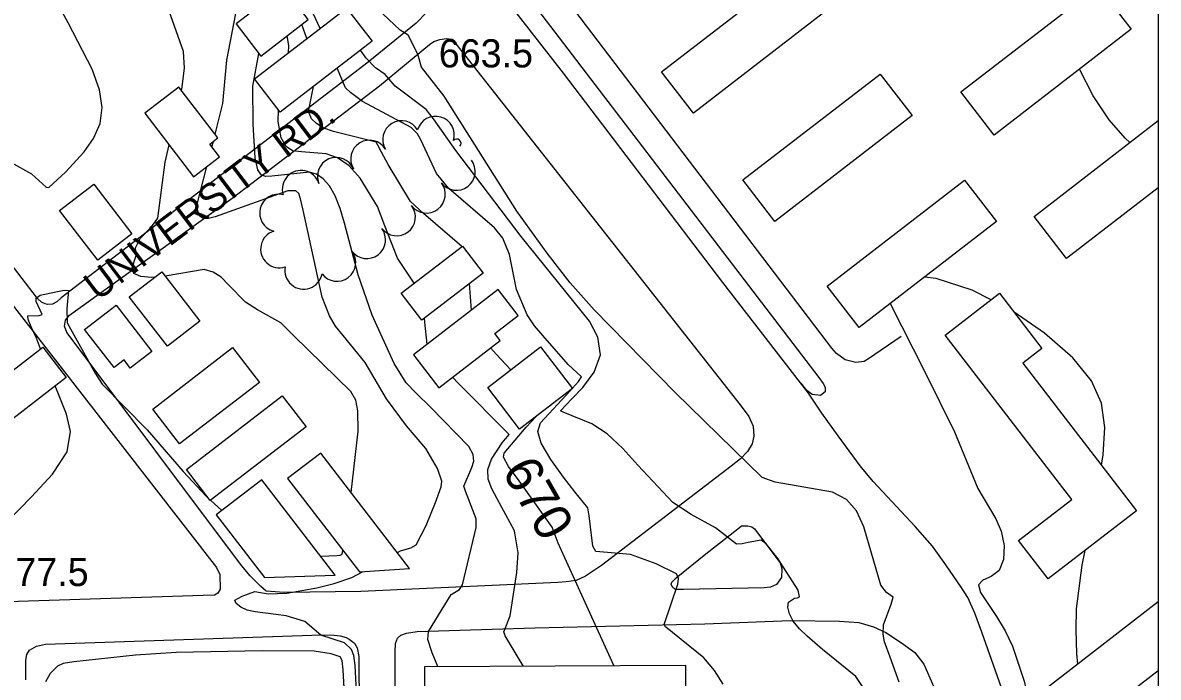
# Model space of a CAD drawing. Extents: x 79600 to 91800, y 75600 to 84400.
# Drawn here: x 89395 to 90000, y 81432 to 81781 of the extents above; entities that cross this region are included whole.
import ezdxf

# ---------------------------------------------------------------- set-up
doc = ezdxf.new("R2010")
doc.units = 0
for name, color, linetype in [('084-090$0$BLDG', 7, 'Continuous'), ('084-090$0$GRID', 7, 'Continuous'), ('084-090$0$INDEX', 7, 'Continuous'), ('084-090$0$INDXLBL', 7, 'Continuous'), ('084-090$0$INTER', 7, 'Continuous'), ('084-090$0$ROAD', 7, 'Continuous'), ('084-090$0$ROAD-NAME', 7, 'Continuous'), ('084-090$0$SPOTS', 7, 'Continuous'), ('084-090$0$TREES', 7, 'Continuous')]:
    doc.layers.add(name, color=color, linetype=linetype)

msp = doc.modelspace()

# ---------------------------------------------------------------- linework, layer by layer
at = {"layer": '084-090$0$BLDG'}
msp.add_line((90000, 81472.35), (89926.02, 81415.32), dxfattribs=at)
for points in [[(89808.44, 81811.09), (89825.46, 81789.01), (89752.28, 81732.59), (89735.26, 81754.67)], [(89508.58, 81780.11), (89521.76, 81762.98), (89547.04, 81782.43), (89543.47, 81787.06), (89555.38, 81796.23), (89545.76, 81808.73)], [(89967.77, 81800.33), (89985.52, 81777.3), (89912.47, 81720.99), (89894.72, 81744.02)], [(89532.08, 81733.21), (89518.49, 81750.87), (89567.43, 81788.54), (89581.02, 81770.88)], [(89851.84, 81753.47), (89868.87, 81731.39), (89795.68, 81674.97), (89778.66, 81697.05)], [(89499.76, 81709.39), (89494.61, 81716.09), (89498.95, 81719.43), (89478.09, 81746.53), (89459.96, 81732.57), (89485.98, 81698.77)], [(89896.71, 81696.95), (89913.73, 81674.87), (89840.55, 81618.45), (89823.53, 81640.54)], [(89432.76, 81694.79), (89453.13, 81668.33), (89434.86, 81654.27), (89414.5, 81680.73)], [(89607.61, 81622.42), (89596.57, 81636.76), (89629.16, 81661.84), (89640.2, 81647.5)], [(89468.98, 81648.21), (89489.31, 81621.8), (89471.98, 81608.47), (89451.66, 81634.88)], [(89649.25, 81611.54), (89646.41, 81615.23), (89658.95, 81624.89), (89648.29, 81638.73), (89603.14, 81603.98), (89616.63, 81586.44)], [(89941.38, 81484.59), (89925.57, 81505.11), (89953.9, 81526.95), (89886.44, 81614.45), (89915.34, 81636.73), (89938.02, 81607.31), (89927.82, 81599.45), (89988.42, 81520.85)], [(89452.23, 81596.89), (89448.9, 81601.22), (89443.55, 81597.1), (89427.9, 81617.44), (89444.76, 81630.41), (89463.74, 81605.75)], [(89379.12, 81561.87), (89366.68, 81578.03), (89405.6, 81607.98), (89418.04, 81591.82)], [(89506.72, 81607.83), (89521.01, 81589.26), (89478.46, 81556.51), (89464.16, 81575.08)], [(89659.7, 81564.36), (89642.69, 81586.45), (89670.89, 81608.15), (89687.89, 81586.06)], [(89533.23, 81582.11), (89545.92, 81565.62), (89494.83, 81526.3), (89482.14, 81542.79)], [(89536.04, 81537.99), (89574.27, 81488.32), (89601.06, 81490.15), (89553.75, 81551.62)], [(89498.05, 81518.67), (89523.74, 81485.29), (89561.48, 81486.53), (89522.34, 81537.37)], [(89609.24, 81437.96), (89748.12, 81438.67), (89748.26, 81412.62), (89609.38, 81411.91)]]:
    msp.add_lwpolyline(points, close=True, dxfattribs=at)
for points in [[(90000, 81692.82), (89951.15, 81655.16), (89933.84, 81677.62), (90000, 81728.63)], [(89926.02, 81415.32), (89925.45, 81415.33), (89943.38, 81392.08), (90000, 81435.74)]]:
    msp.add_lwpolyline(points, dxfattribs=at)
at = {"layer": '084-090$0$GRID'}
msp.add_line((90000, 84000), (90000, 80000), dxfattribs=at)
at = {"layer": '084-090$0$INDEX'}
for p, q in [((89546.34, 81772.31), (89543.6, 81779.79)), ((89634.08, 81627.79), (89632.97, 81641.94))]:
    msp.add_line(p, q, dxfattribs=at)
for points in [[(89388.68, 81706.31), (89399.58, 81700.36), (89407.41, 81693.19), (89408.79, 81693.05), (89417.65, 81701.16), (89427.63, 81711.99), (89432.66, 81719.14), (89436.19, 81727.07), (89437.27, 81735.61), (89435.79, 81745.11), (89431.86, 81756.03), (89419.16, 81780.78), (89409.77, 81798.05), (89406.18, 81805.53), (89404.08, 81808.61), (89399.85, 81811.88), (89379.18, 81819.53)], [(89628.86, 81661.61), (89608.44, 81679.11), (89601.53, 81685.66), (89589.68, 81705.25), (89586.08, 81711.86), (89584.08, 81715.58), (89583.2, 81717.24), (89560.57, 81722.93), (89555.4, 81724.59), (89551.36, 81727.06), (89548.83, 81729.6), (89547.25, 81733.49), (89549.76, 81746.81)], [(89631.27, 81659.11), (89631.09, 81659.69), (89630.29, 81660.37)], [(89654.98, 81595.91), (89654.79, 81596.1), (89647.34, 81604.02), (89644.22, 81607.68)], [(89709.96, 81438.48), (89680.3, 81503.55), (89676.96, 81512.23), (89659.51, 81536.82), (89653.83, 81544.54), (89651.05, 81549.38), (89651.43, 81551.58), (89663.12, 81565.41), (89668.42, 81571.07)]]:
    msp.add_lwpolyline(points, dxfattribs=at)
at = {"layer": '084-090$0$INTER'}
for p, q in [((89553.39, 81777.73), (89547.59, 81790.23)), ((89495.75, 81714.61), (89496.5, 81717.54)), ((89495.04, 81526.47), (89501.06, 81520.99))]:
    msp.add_line(p, q, dxfattribs=at)
for points in [[(89479.55, 81744.63), (89479.73, 81745.44), (89481.18, 81756.64), (89480.6, 81765.43), (89468.14, 81800.66), (89461.43, 81819), (89454.73, 81835.17)], [(89497.47, 81721.34), (89498.04, 81723.54), (89501.54, 81737.83), (89503.58, 81760.85), (89508.52, 81785.76), (89509.45, 81792.79), (89509.39, 81794.32)], [(89861.97, 81429.62), (89857.17, 81443), (89854.13, 81451.11), (89853.34, 81455.13), (89853.64, 81460.12), (89857.58, 81471.17), (89858.7, 81474.81), (89855.18, 81477.35), (89852.08, 81481.28), (89843.08, 81512.27), (89839.18, 81520.91), (89833.86, 81526.95), (89826.35, 81530.82), (89795.78, 81536.15), (89788.96, 81538.68), (89742.51, 81583.84), (89699.47, 81627.85), (89686.55, 81642.23), (89674.32, 81657.98), (89658.26, 81680.38), (89619.49, 81741.65), (89607.45, 81757.11), (89605.41, 81764), (89600.35, 81774.23), (89596.01, 81776.8), (89586.73, 81785.51)], [(89536.59, 81764.8), (89536.74, 81768.57), (89535.81, 81773.79)], [(89616.01, 81438), (89613.11, 81445.21), (89610.73, 81452.31), (89611.17, 81456.64), (89623.28, 81476.26), (89627.62, 81479.04), (89629.25, 81481.39), (89636.57, 81511.93), (89636.49, 81516.63), (89630.92, 81531.24), (89629.88, 81534.07), (89634.24, 81543.91), (89635.31, 81547.37), (89634.96, 81550.93), (89632.63, 81555.15), (89612.12, 81576.13), (89604.58, 81583.44), (89599.3, 81589.07), (89592.82, 81599.27), (89581.07, 81625.09), (89573.61, 81646.46), (89566.41, 81673.97), (89564.12, 81681.92), (89561.41, 81688.59), (89558.33, 81693.87), (89555, 81697.69), (89551.49, 81700.06), (89547.79, 81701.25), (89527.72, 81699.13), (89524.47, 81698.84), (89521.94, 81699.82), (89520.24, 81702.46), (89518.68, 81708.89), (89517.73, 81726.68), (89517.59, 81746.92), (89520.7, 81764.36)], [(89842.76, 81426.71), (89838.85, 81432.7), (89821.09, 81446.97), (89812.86, 81454.15), (89808.78, 81458.04), (89805.47, 81462.05), (89803.4, 81466.06), (89802.58, 81469.64), (89802.94, 81472.3), (89806.11, 81474.27), (89807.82, 81474.54), (89808.87, 81475.04), (89808.07, 81478.57), (89797.31, 81495.45), (89791.03, 81503.27), (89788.43, 81505.21), (89781.41, 81504.03), (89778.18, 81503.34), (89775.29, 81503.13), (89764.03, 81511.77), (89751.1, 81518.92), (89741.36, 81525.36), (89722.72, 81545.15), (89714.67, 81554.05), (89706.31, 81561.83), (89698.2, 81567.23), (89682.85, 81573.47), (89681.44, 81574.19), (89687.48, 81580.41), (89693.44, 81586.6), (89699.48, 81594.76), (89702.75, 81604), (89701.32, 81613.37), (89696.97, 81621.77), (89660.53, 81667.02), (89625.76, 81712.82), (89613.8, 81729.53), (89609.92, 81734.54), (89593.3, 81747.09), (89588.11, 81753.21), (89582.94, 81756.75), (89577.84, 81762), (89574.9, 81766.17)], [(89687.81, 81586.16), (89691.03, 81589.74), (89692.62, 81592.27), (89685.49, 81598.86), (89671.98, 81614.16), (89667.58, 81619.4), (89663.68, 81625.23), (89658.09, 81638.74), (89654.36, 81657.34), (89650.71, 81666.03), (89646.21, 81671.64), (89621.88, 81692.58), (89615.39, 81700.5), (89606.96, 81718.4), (89605.29, 81721.53), (89601.93, 81724.92), (89576.04, 81738.89), (89569.54, 81743.67), (89566.96, 81746.15), (89562.49, 81756.61)], [(89984.87, 81716.96), (89982.29, 81719.25), (89973.79, 81729.02), (89965.37, 81741.9), (89958.03, 81756.11)], [(89603.54, 81642.12), (89594.63, 81655.32), (89587.82, 81672.59), (89583.88, 81682.9), (89574.72, 81697.97), (89568.8, 81704.56), (89562.61, 81708.81), (89556.63, 81711.04), (89543.51, 81712.04), (89538.6, 81712.55), (89535.21, 81714.9), (89532.54, 81719.43), (89530.99, 81728.25), (89531.16, 81734.42)], [(89465.22, 81645.32), (89463.57, 81645.17), (89457.78, 81645.61), (89454.06, 81647.27), (89453.29, 81650.18), (89455.4, 81656.8), (89454.97, 81660.88), (89457.52, 81665.96), (89463.58, 81672.07), (89466.84, 81676.71), (89470.77, 81706.48), (89472.94, 81715.71)], [(89594.55, 81498.61), (89596.2, 81499.51), (89601.73, 81501.22), (89604.53, 81502.74), (89609.88, 81512.96), (89614.85, 81525.29), (89617.96, 81533.64), (89618.21, 81536.64), (89615.84, 81543.38), (89609.76, 81554.03), (89599.47, 81566.05), (89588.8, 81580.5), (89577.37, 81599.79), (89565.7, 81614.14), (89561.62, 81619.22), (89558.46, 81624.68), (89554.53, 81634.67), (89544.36, 81680.94), (89542.92, 81686.95), (89541.95, 81689.76), (89540.44, 81691.33), (89536.14, 81691.2), (89497.48, 81677.43), (89493.85, 81676.49), (89490.97, 81676.57), (89489.04, 81677.95), (89487.57, 81682.74), (89493.09, 81704.25)], [(89569.95, 81530.56), (89573.65, 81563.34), (89573.55, 81574.15), (89572.33, 81579.83), (89569.66, 81584.41), (89539.35, 81613.98), (89532.51, 81620.88), (89520.05, 81627.82), (89513.62, 81631.96), (89504.5, 81641.25), (89500.63, 81645.21), (89496.36, 81647.93), (89491.67, 81649.35), (89470.78, 81645.88)], [(89910.88, 81633.29), (89900.87, 81638.42), (89881.57, 81644.59), (89875.37, 81645.29)], [(89404.46, 81607.11), (89402.19, 81612.88), (89399.46, 81618.88), (89397.87, 81622.72), (89397.61, 81624.64), (89403.71, 81624.84), (89405.22, 81625.41), (89402.08, 81632.28), (89401.98, 81634.03), (89404.21, 81635.7), (89413.5, 81637.71), (89416.93, 81638.37), (89419.33, 81638.27), (89418.33, 81628.53), (89418.56, 81620.89), (89433.5, 81594.15), (89437.28, 81588.35), (89461.28, 81563.98), (89480.43, 81541.8), (89492.69, 81528.61), (89493.93, 81527.48)], [(89857.11, 81631.22), (89875.6, 81594.96), (89891.36, 81562.85), (89903.78, 81532.76), (89913.35, 81516.64), (89916.36, 81510.03), (89917.89, 81502.39), (89917.59, 81494.9), (89915.22, 81489.05), (89910.96, 81485.8), (89906.54, 81483.89), (89904.12, 81481.52), (89905.23, 81477.31), (89913.74, 81464.51), (89918.32, 81456.98), (89922.36, 81448.82), (89928.59, 81430.11), (89931.2, 81419.32)], [(89610.45, 81609.6), (89609.22, 81621.38), (89608.94, 81623.44)], [(89969.71, 81545.12), (89970.7, 81550.67), (89971.5, 81565.26), (89969.7, 81578.11), (89964.34, 81590.04), (89954.4, 81602.26), (89939.4, 81615.45), (89923.16, 81626.59)], [(89360.84, 81488.75), (89399.55, 81528.32), (89410.85, 81540.33), (89418.56, 81552.21), (89420.37, 81563.06), (89418.18, 81572.29), (89412.24, 81587.36)], [(89661.54, 81438.23), (89652.02, 81454.36), (89651.23, 81456.45), (89654.68, 81464.97), (89658.17, 81488.01), (89658.9, 81498.41), (89656.94, 81510.12), (89647.78, 81527.21), (89644.84, 81532.49), (89642.96, 81537.67), (89642.79, 81542.93), (89644.65, 81548.28), (89650.43, 81556.99), (89652.16, 81559.2), (89653.32, 81560.62), (89654.06, 81561.42), (89627.1, 81588.64), (89623.85, 81591.99)], [(89768.19, 81428.62), (89763.45, 81435.74), (89757.77, 81442.53), (89737.46, 81459.16), (89736.69, 81460.3), (89744.01, 81481.85), (89744.42, 81484.89), (89743.36, 81487.3), (89732.46, 81492.57), (89718.77, 81497.57), (89700.32, 81499.2), (89698.69, 81502.04), (89696.75, 81518.25), (89696.02, 81522.44), (89689.12, 81530.93), (89683.05, 81538.77), (89676.26, 81548.24), (89671.08, 81556.94), (89669.33, 81563.11), (89670.83, 81567.75), (89686.62, 81584.83), (89687.33, 81585.62)], [(89553.69, 81496.64), (89562.24, 81497.04), (89563.97, 81497.17), (89565.14, 81497.8), (89565.44, 81499.78)], [(89957.07, 81439.26), (89957.07, 81439.26), (89956.64, 81444.9), (89956.19, 81457.45), (89956.48, 81468.74), (89959.5, 81492), (89961.08, 81499.78)], [(89573.17, 81417.52), (89572.06, 81438.45), (89571.35, 81443.74), (89570.18, 81446.96), (89566.34, 81450.64), (89553.81, 81454.59), (89545.31, 81461.83), (89535.2, 81464.94), (89518.8, 81467), (89514.57, 81467.93), (89511.04, 81469.54), (89508.67, 81471.49), (89507.98, 81473.26), (89511.8, 81475.33), (89518.56, 81477.85), (89525.68, 81476.59), (89535.63, 81477.07), (89551.55, 81479.81), (89560.93, 81482.17), (89570.32, 81485.4), (89575.87, 81488.43)], [(89569.53, 81364.78), (89565.57, 81436.14), (89565.13, 81441.14), (89564.03, 81443.09), (89559.22, 81444.68), (89550.29, 81446.06), (89522.41, 81446.23), (89476.65, 81445.35), (89454.96, 81443.93), (89422.11, 81440.41), (89416.37, 81439.64), (89413.49, 81438.17), (89409.44, 81434.19), (89407.08, 81429.83)]]:
    msp.add_lwpolyline(points, dxfattribs=at)
at = {"layer": '084-090$0$ROAD'}
for points in [[(89320.64, 82173.46), (89402.33, 82068.29), (89510.72, 81924.76), (89607.66, 81799.25), (89611.75, 81793.56), (89612.02, 81790.34), (89610.02, 81786.2), (89604.62, 81780.5), (89578.89, 81759.7), (89415.47, 81634.29), (89413.02, 81632.24), (89410.75, 81630.99), (89408.18, 81630.71), (89406.9, 81631.05), (89404.98, 81632.05), (89402.76, 81633.85), (89242.89, 81842.36)], [(89000, 82137.55), (89274.78, 81777.87), (89498.14, 81490.69), (89500, 81486.97), (89500.03, 81479.09), (89498.88, 81477.02), (89497.09, 81475.92), (89491.14, 81475.7), (89244.62, 81467.85), (89239.49, 81468.42), (89235.98, 81469.92), (89232.01, 81472.88), (89227.75, 81477.93), (89189.04, 81528.23), (89000, 81774.99)], [(89950.66, 81329.62), (89905.97, 81456.2), (89902.28, 81466.39), (89898.55, 81474.65), (89894.95, 81480.17), (89886.78, 81492.04), (89879.72, 81502.12), (89870.41, 81512.56), (89848.14, 81536.55), (89841.2, 81544.86), (89829.41, 81560.8), (89820.77, 81572.84), (89813.55, 81583.56), (89767.91, 81642.49), (89683.1, 81753.98), (89566.14, 81903.76)], [(89863.06, 81613.77), (89845.67, 81601.84), (89843.24, 81600.43), (89838.89, 81599.86), (89833.13, 81601.24), (89828.52, 81604.69), (89826, 81607.47), (89640.5, 81851.43)], [(89636.31, 81830.93), (89819.15, 81591.83), (89821.35, 81588.74), (89822.44, 81586.79), (89822.56, 81584.22), (89819.96, 81582.33), (89815.63, 81582.89), (89812.77, 81585.02), (89809.78, 81588.77)], [(89594.22, 81233.89), (89593.35, 81445.74), (89593.58, 81450.23), (89594.6, 81453.11), (89596.39, 81454.69), (89599.46, 81455.76), (89605.1, 81456.63), (89667.81, 81458.5), (89758.34, 81460.71), (89804.01, 81462.37), (89830.2, 81462.1), (89840.48, 81461.45), (89848.31, 81459.08), (89854.85, 81456.08), (89863.12, 81450.64), (89870.27, 81445.38), (89875.15, 81439.19), (89880.26, 81427.53)], [(89396.54, 81430.8), (89396.55, 81441.41), (89397.08, 81444.29), (89398.57, 81446.68), (89402.3, 81448.87), (89406.98, 81449.92), (89554.28, 81454.74), (89560.87, 81454.63), (89564.08, 81454.25), (89567.28, 81453.4), (89568.87, 81452.57), (89571.73, 81450.43), (89573.13, 81447.84), (89574.02, 81443.32), (89573.96, 81439.47), (89575.81, 81228.89)]]:
    msp.add_lwpolyline(points, dxfattribs=at)
for points in [[(89584.95, 81747.23), (89611.67, 81769.13), (89613.95, 81770.86), (89617.18, 81771.93), (89620.72, 81772.36), (89623.77, 81771.99), (89777.12, 81577.25), (89781.84, 81571.06), (89784.17, 81565.88), (89784.56, 81560.57), (89783.53, 81556.57), (89781.06, 81552.43), (89777.46, 81548.63), (89772.41, 81544.7), (89703.23, 81491.67), (89694.78, 81486.02), (89689.76, 81483.69), (89684.45, 81482.98), (89680.1, 81482.73), (89575.07, 81477.86), (89534.24, 81477.4), (89524.61, 81478.04), (89521.76, 81480.5), (89516.06, 81486.22), (89511.49, 81491.76), (89420.11, 81613.48), (89418.38, 81615.76), (89417.15, 81619.15), (89417.68, 81622.36), (89419.82, 81625.06), (89505.85, 81686.81)], [(89758.95, 81497.99), (89776.04, 81511.21), (89777.99, 81512.78), (89781.21, 81512.89), (89783.45, 81512.37), (89784.88, 81511.23), (89798.57, 81493.16), (89799.32, 81489.93), (89799.24, 81485.27), (89796.61, 81481.62), (89793.37, 81480.23), (89789.99, 81479.8), (89747.06, 81478.9), (89743.37, 81478.96), (89742.4, 81479.13), (89741.14, 81480.12), (89740.52, 81481.74), (89740.7, 81482.86), (89743.15, 81485.23)]]:
    msp.add_lwpolyline(points, close=True, dxfattribs=at)
at = {"layer": '084-090$0$TREES'}
for centre, radius, start, end in [((89596.77, 81718.59), 10, 31.3123, 211.3123), ((89614.91, 81720.95), 10, 343.51199, 163.51199), ((89579.67, 81708.22), 10, 31.11484, 211.11484), ((89626.18, 81716.57), 2.28, 317.69255, 137.69255), ((89561.93, 81699.07), 10, 23.45703, 203.45703), ((89626.01, 81701.54), 10, 217.25407, 37.25407), ((89543.21, 81692.12), 10, 17.31908, 197.31908), ((89610.09, 81689.43), 10, 217.25407, 37.25407), ((89531.15, 81679.46), 10, 75.41813, 255.41813), ((89594.17, 81677.32), 10, 217.25407, 37.25407), ((89578.25, 81665.21), 10, 217.25407, 37.25407), ((89531.67, 81660.26), 10, 107.71605, 287.71605), ((89562.34, 81653.11), 10, 217.25407, 37.25407), ((89544.55, 81648.89), 10, 169.40023, 349.40023)]:
    msp.add_arc(centre, radius, start, end, dxfattribs=at)

# ---------------------------------------------------------------- texts
at = {"layer": '084-090$0$INDXLBL'}
msp.add_text('670', height=20, rotation=299.75468, dxfattribs=at).set_placement((89649.92, 81542.14))
at = {"layer": '084-090$0$ROAD-NAME'}
msp.add_text('UNIVERSITY RD.', height=15, rotation=37.11233, dxfattribs=at).set_placement((89434.84, 81632.3))
at = {"layer": '084-090$0$SPOTS'}
for s, p in [('663.5', (89616.61, 81756.98)), ('677.5', (89379.83, 81480.78))]:
    msp.add_text(s, height=15, dxfattribs=at).set_placement(p)

doc.saveas('drawing.dxf')
